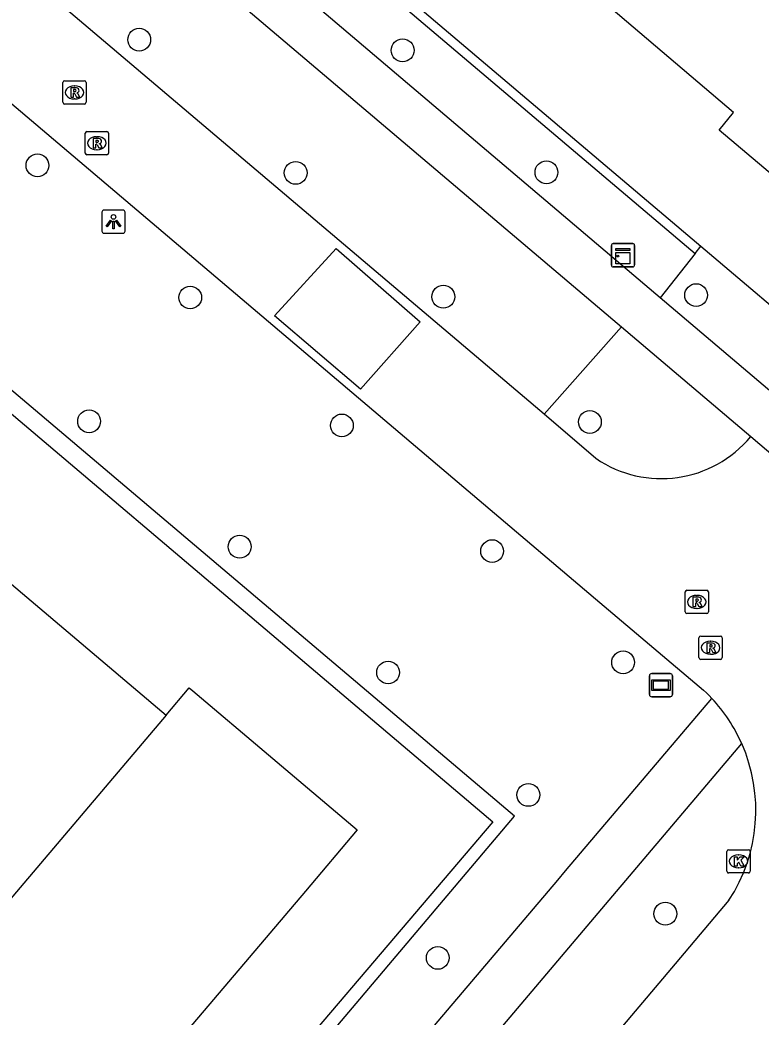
# Model space of a CAD drawing. Extents: x 156414 to 157775, y 382335 to 383765.
# Drawn here: x 157040.27 to 157072.11, y 382610.96 to 382653.8 of the extents above; entities that cross this region are included whole.
import ezdxf

# ---------------------------------------------------------------- set-up
doc = ezdxf.new("R2010")
doc.units = 0
for name, color, linetype in [('IMGEO_Boom', 7, 'Continuous'), ('IMGEO_Haag', 7, 'Continuous'), ('IMGEO_Kast', 7, 'Continuous'), ('IMGEO_Kolk', 7, 'Continuous'), ('IMGEO_Lichtpunt', 7, 'Continuous'), ('IMGEO_Pand', 7, 'Continuous'), ('IMGEO_Rijbaan_lokaal_open', 7, 'Continuous'), ('IMGEO_Rioolput', 7, 'Continuous'), ('IMGEO_Straatnaambord', 7, 'Continuous'), ('IMGEO_Voetpad_open', 7, 'Continuous')]:
    doc.layers.add(name, color=color, linetype=linetype)

msp = doc.modelspace()

# ---------------------------------------------------------------- linework, layer by layer
at = {"layer": 'IMGEO_Boom'}
for centre in [(157045.398, 382652.947), (157056.713, 382652.489), (157041.027, 382647.548), (157052.12, 382647.227), (157062.89, 382647.249), (157047.588, 382641.872), (157058.462, 382641.906), (157069.32, 382641.974), (157043.245, 382636.554), (157054.104, 382636.376), (157064.757, 382636.526), (157049.713, 382631.167), (157060.558, 382630.977), (157066.185, 382626.198), (157056.089, 382625.763), (157062.114, 382620.504), (157067.997, 382615.401), (157058.221, 382613.503)]:
    msp.add_circle(centre, 0.489, dxfattribs=at)
at = {"layer": 'IMGEO_Haag'}
for points in [[(157048.46, 382604.143), (157061.516, 382619.589), (156987.719, 382682.101), (156987.43, 382681.751), (156987.205, 382681.476)], [(156987.205, 382681.476), (157029.826, 382645.416), (157060.586, 382619.348), (157048.196, 382604.798), (157047.972, 382604.539)], [(157032.158, 382675.203), (157069.276, 382643.763)], [(157032.409, 382675.515), (157069.523, 382644.078)], [(157069.276, 382643.763), (157069.523, 382644.078)], [(157069.523, 382644.078), (157074.665, 382639.722)], [(157069.276, 382643.763), (157067.778, 382641.856)], [(157066.118, 382640.609), (157062.793, 382636.854)]]:
    msp.add_lwpolyline(points, dxfattribs=at)
at = {"layer": 'IMGEO_Kast'}
for p, q in [((157065.679, 382643.262), (157065.679, 382644.103)), ((157065.679, 382644.103), (157065.679, 382643.262)), ((157065.754, 382644.187), (157066.595, 382644.187)), ((157066.595, 382644.187), (157065.754, 382644.187)), ((157066.679, 382644.112), (157066.679, 382643.271)), ((157066.679, 382643.271), (157066.679, 382644.112)), ((157066.604, 382643.187), (157065.763, 382643.187)), ((157065.763, 382643.187), (157066.604, 382643.187))]:
    msp.add_line(p, q, dxfattribs=at)
for points in [[(157065.874, 382643.977), (157066.474, 382643.977), (157066.474, 382643.892), (157065.874, 382643.892), (157065.874, 382643.977)], [(157065.874, 382643.802), (157066.474, 382643.802), (157066.474, 382643.313), (157065.874, 382643.313), (157065.874, 382643.802)]]:
    msp.add_lwpolyline(points, dxfattribs=at)
msp.add_circle((157065.958, 382643.651), 0.0377, dxfattribs=at)
for centre, start, end in [((157065.757, 382644.109), 92.4484, 184.2845), ((157065.757, 382644.109), 92.4484, 184.2845), ((157066.601, 382644.109), 2.4484, 94.2845), ((157066.601, 382644.109), 2.4484, 94.2845), ((157065.757, 382643.265), 182.4484, 274.2845), ((157065.757, 382643.265), 182.4484, 274.2845), ((157066.601, 382643.265), 272.4484, 4.2845), ((157066.601, 382643.265), 272.4484, 4.2845)]:
    msp.add_arc(centre, 0.0779, start, end, dxfattribs=at)
at = {"layer": 'IMGEO_Kolk'}
for p, q in [((157070.642, 382617.224), (157070.642, 382618.076)), ((157070.717, 382618.15), (157071.569, 382618.15)), ((157071.13, 382617.93), (157071.155, 382617.93)), ((157071.643, 382618.076), (157071.643, 382617.224)), ((157071.153, 382617.37), (157071.128, 382617.37)), ((157071.569, 382617.15), (157070.717, 382617.15))]:
    msp.add_line(p, q, dxfattribs=at)
for points in [[(157070.642, 382617.224), (157070.642, 382618.076)], [(157070.717, 382618.15), (157071.569, 382618.15)], [(157070.963, 382617.85), (157071.086, 382617.85), (157071.086, 382617.699), (157071.216, 382617.85), (157071.38, 382617.85), (157071.234, 382617.699), (157071.387, 382617.45), (157071.235, 382617.45), (157071.15, 382617.614), (157071.086, 382617.547), (157071.086, 382617.45), (157070.963, 382617.45), (157070.963, 382617.85)], [(157071.643, 382618.076), (157071.643, 382617.224)], [(157071.569, 382617.15), (157070.717, 382617.15)]]:
    msp.add_lwpolyline(points, dxfattribs=at)
for centre, start, end in [((157070.719, 382618.074), 91.552, 178.448), ((157070.719, 382618.074), 91.552, 178.448), ((157071.567, 382618.074), 1.552, 88.448), ((157071.567, 382618.074), 1.552, 88.448), ((157070.719, 382617.226), 181.552, 268.448), ((157070.719, 382617.226), 181.552, 268.448), ((157071.567, 382617.226), 271.552, 358.448), ((157071.567, 382617.226), 271.552, 358.448)]:
    msp.add_arc(centre, 0.0765, start, end, dxfattribs=at)
for centre, major_axis, ratio, start_param, end_param in [((157071.129, 382617.65), (-0.387, 0.002), 0.722429, 4.712389, 7.853982), ((157071.154, 382617.65), (-0.39, 0.002), 0.717154, 1.570796, 4.712389)]:
    msp.add_ellipse(centre, major_axis=major_axis, ratio=ratio, start_param=start_param, end_param=end_param, dxfattribs=at)
at = {"layer": 'IMGEO_Lichtpunt'}
for p, q in [((157044.696, 382645.63), (157043.888, 382645.63)), ((157044.696, 382645.63), (157043.888, 382645.63)), ((157043.794, 382645.535), (157043.794, 382644.728)), ((157043.794, 382645.535), (157043.794, 382644.728)), ((157044.79, 382644.728), (157044.79, 382645.535)), ((157044.79, 382644.728), (157044.79, 382645.535)), ((157043.888, 382644.634), (157044.696, 382644.634)), ((157043.888, 382644.634), (157044.696, 382644.634))]:
    msp.add_line(p, q, dxfattribs=at)
for points in [[(157044.168, 382645.199), (157044.207, 382645.171), (157044.019, 382644.909), (157043.981, 382644.936), (157044.168, 382645.199)], [(157044.27, 382645.151), (157044.317, 382645.151), (157044.317, 382644.829), (157044.27, 382644.829), (157044.27, 382645.151)], [(157044.38, 382645.171), (157044.418, 382645.198), (157044.605, 382644.936), (157044.566, 382644.908), (157044.38, 382645.171)]]:
    msp.add_lwpolyline(points, dxfattribs=at)
msp.add_circle((157044.293, 382645.333), 0.0994, dxfattribs=at)
for centre, start, end in [((157043.888, 382645.535), 90, 180), ((157043.888, 382645.535), 90, 180), ((157044.696, 382645.535), 0, 90), ((157044.696, 382645.535), 0, 90), ((157043.888, 382644.728), 180, 270), ((157043.888, 382644.728), 180, 270), ((157044.696, 382644.728), 270, 0), ((157044.696, 382644.728), 270, 360)]:
    msp.add_arc(centre, 0.0946, start, end, dxfattribs=at)
at = {"layer": 'IMGEO_Pand'}
for points in [[(157078.125, 382654.361), (157077.888, 382654.049), (157081.687, 382650.856), (157076.065, 382644.201), (157070.314, 382649.055), (157070.928, 382649.821), (157065.364, 382654.546), (157067.587, 382657.281), (157062.243, 382661.812), (157065.234, 382665.289)], [(157037.683, 382631.447), (157038.73, 382630.561), (157039.542, 382629.871), (157046.553, 382623.934)], [(157046.553, 382623.934), (157047.549, 382625.107), (157047.699, 382624.977), (157050.957, 382622.22), (157054.766, 382618.997), (157052.541, 382616.375), (157039.552, 382601.073), (157032.351, 382607.17), (157035.583, 382610.995)], [(157046.553, 382623.934), (157035.583, 382610.995)]]:
    msp.add_lwpolyline(points, dxfattribs=at)
at = {"layer": 'IMGEO_Rijbaan_lokaal_open'}
for points in [[(156986.935, 382695.142), (157065.187, 382628.768), (157069.641, 382625.008), (157069.763, 382624.892), (157069.882, 382624.773), (157069.998, 382624.651)], [(157062.793, 382636.854), (157025.955, 382668.078)], [(157051.21, 382641.089), (157053.856, 382643.983), (157057.471, 382640.825), (157054.909, 382637.941), (157051.21, 382641.089)], [(157065.019, 382634.963), (157062.793, 382636.854)], [(157071.666, 382635.901), (157075.428, 382632.701)], [(157070.73, 382615.98), (157068.427, 382613.254), (157055.623, 382598.094)]]:
    msp.add_lwpolyline(points, dxfattribs=at)
for centre, radius, start, end in [((157067.83, 382639.061), 4.969, 235.5447, 320.5199), ((157064.856, 382619.861), 7.027, 23.9174, 42.9709), ((157064.838, 382619.849), 7.049, 326.7101, 23.9458)]:
    msp.add_arc(centre, radius, start, end, dxfattribs=at)
at = {"layer": 'IMGEO_Rioolput'}
for p, q in [((157042.118, 382650.257), (157042.118, 382651.109)), ((157042.193, 382651.183), (157043.045, 382651.183)), ((157042.606, 382650.963), (157042.631, 382650.963)), ((157043.119, 382651.109), (157043.119, 382650.257)), ((157042.629, 382650.403), (157042.604, 382650.403)), ((157043.045, 382650.183), (157042.193, 382650.183)), ((157043.079, 382648.075), (157043.079, 382648.927)), ((157043.154, 382649.001), (157044.006, 382649.001)), ((157043.567, 382648.781), (157043.592, 382648.781)), ((157044.08, 382648.927), (157044.08, 382648.075)), ((157043.59, 382648.221), (157043.565, 382648.221)), ((157044.006, 382648.001), (157043.154, 382648.001)), ((157068.849, 382628.369), (157068.849, 382629.221)), ((157068.924, 382629.295), (157069.776, 382629.295)), ((157069.337, 382629.075), (157069.362, 382629.075)), ((157069.85, 382629.221), (157069.85, 382628.369)), ((157069.36, 382628.515), (157069.335, 382628.515)), ((157069.776, 382628.295), (157068.924, 382628.295)), ((157069.442, 382626.402), (157069.442, 382627.254)), ((157069.517, 382627.328), (157070.369, 382627.328)), ((157070.443, 382627.254), (157070.443, 382626.402)), ((157069.93, 382627.108), (157069.955, 382627.108)), ((157069.953, 382626.548), (157069.928, 382626.548)), ((157070.369, 382626.328), (157069.517, 382626.328))]:
    msp.add_line(p, q, dxfattribs=at)
for points in [[(157042.118, 382650.257), (157042.118, 382651.109)], [(157042.193, 382651.183), (157043.045, 382651.183)], [(157042.707, 382650.881), (157042.455, 382650.883), (157042.455, 382650.483)], [(157042.633, 382650.802), (157042.579, 382650.802), (157042.579, 382650.721)], [(157043.119, 382651.109), (157043.119, 382650.257)], [(157042.455, 382650.483), (157042.579, 382650.483), (157042.579, 382650.645), (157042.59, 382650.645)], [(157042.579, 382650.721), (157042.631, 382650.721)], [(157042.637, 382650.616), (157042.708, 382650.483), (157042.848, 382650.483), (157042.783, 382650.609)], [(157043.045, 382650.183), (157042.193, 382650.183)], [(157043.079, 382648.075), (157043.079, 382648.927)], [(157043.154, 382649.001), (157044.006, 382649.001)], [(157043.668, 382648.699), (157043.416, 382648.701), (157043.416, 382648.301)], [(157044.08, 382648.927), (157044.08, 382648.075)], [(157043.416, 382648.301), (157043.54, 382648.301), (157043.54, 382648.463), (157043.551, 382648.463)], [(157043.594, 382648.62), (157043.54, 382648.62), (157043.54, 382648.539)], [(157043.54, 382648.539), (157043.592, 382648.539)], [(157043.598, 382648.434), (157043.669, 382648.301), (157043.809, 382648.301), (157043.744, 382648.427)], [(157044.006, 382648.001), (157043.154, 382648.001)], [(157068.849, 382628.369), (157068.849, 382629.221)], [(157068.924, 382629.295), (157069.776, 382629.295)], [(157069.438, 382628.993), (157069.186, 382628.995), (157069.186, 382628.595)], [(157069.85, 382629.221), (157069.85, 382628.369)], [(157069.186, 382628.595), (157069.31, 382628.595), (157069.31, 382628.757), (157069.321, 382628.757)], [(157069.364, 382628.914), (157069.31, 382628.914), (157069.31, 382628.833)], [(157069.31, 382628.833), (157069.362, 382628.833)], [(157069.368, 382628.728), (157069.439, 382628.595), (157069.579, 382628.595), (157069.514, 382628.721)], [(157069.776, 382628.295), (157068.924, 382628.295)], [(157069.442, 382626.402), (157069.442, 382627.254)], [(157069.517, 382627.328), (157070.369, 382627.328)], [(157070.443, 382627.254), (157070.443, 382626.402)], [(157070.031, 382627.026), (157069.779, 382627.028), (157069.779, 382626.628)], [(157069.779, 382626.628), (157069.903, 382626.628), (157069.903, 382626.79), (157069.914, 382626.79)], [(157069.957, 382626.947), (157069.903, 382626.947), (157069.903, 382626.866)], [(157069.903, 382626.866), (157069.955, 382626.866)], [(157069.961, 382626.761), (157070.032, 382626.628), (157070.172, 382626.628), (157070.107, 382626.754)], [(157070.369, 382626.328), (157069.517, 382626.328)]]:
    msp.add_lwpolyline(points, dxfattribs=at)
for centre, radius, start, end in [((157042.195, 382651.107), 0.0765, 91.552, 178.448), ((157042.195, 382651.107), 0.0765, 91.552, 178.448), ((157042.639, 382650.706), 0.0964, 77.0061, 93.1865), ((157042.653, 382650.763), 0.0378, 276.6634, 79.6772), ((157042.706, 382650.771), 0.109, 350.3612, 89.416), ((157043.043, 382651.107), 0.0765, 1.552, 88.448), ((157043.043, 382651.107), 0.0765, 1.552, 88.448), ((157042.589, 382650.592), 0.0533, 26.0293, 88.6989), ((157042.615, 382650.91), 0.19, 274.7715, 282.9687), ((157042.704, 382650.771), 0.112, 277.5842, 350.9817), ((157042.688, 382650.556), 0.108, 29.5134, 73.7905), ((157042.195, 382650.259), 0.0765, 181.552, 268.448), ((157042.195, 382650.259), 0.0765, 181.552, 268.448), ((157043.043, 382650.259), 0.0765, 271.552, 358.448), ((157043.043, 382650.259), 0.0765, 271.552, 358.448), ((157043.156, 382648.925), 0.0765, 91.552, 178.448), ((157043.156, 382648.925), 0.0765, 91.552, 178.448), ((157043.667, 382648.589), 0.109, 350.3612, 89.416), ((157044.004, 382648.925), 0.0765, 1.552, 88.448), ((157044.004, 382648.925), 0.0765, 1.552, 88.448), ((157043.55, 382648.41), 0.0533, 26.0293, 88.6989), ((157043.576, 382648.728), 0.19, 274.7715, 282.9687), ((157043.6, 382648.524), 0.0964, 77.0061, 93.1865), ((157043.614, 382648.581), 0.0378, 276.6634, 79.6772), ((157043.665, 382648.589), 0.112, 277.5842, 350.9817), ((157043.649, 382648.374), 0.108, 29.5134, 73.7905), ((157043.156, 382648.077), 0.0765, 181.552, 268.448), ((157043.156, 382648.077), 0.0765, 181.552, 268.448), ((157044.004, 382648.077), 0.0765, 271.552, 358.448), ((157044.004, 382648.077), 0.0765, 271.552, 358.448), ((157068.926, 382629.219), 0.0765, 91.552, 178.448), ((157068.926, 382629.219), 0.0765, 91.552, 178.448), ((157069.437, 382628.883), 0.109, 350.3612, 89.416), ((157069.774, 382629.219), 0.0765, 1.552, 88.448), ((157069.774, 382629.219), 0.0765, 1.552, 88.448), ((157069.32, 382628.704), 0.0533, 26.0293, 88.6989), ((157069.346, 382629.022), 0.19, 274.7715, 282.9687), ((157069.37, 382628.818), 0.0964, 77.0061, 93.1865), ((157069.384, 382628.875), 0.0378, 276.6634, 79.6772), ((157069.435, 382628.883), 0.112, 277.5842, 350.9817), ((157069.419, 382628.668), 0.108, 29.5134, 73.7905), ((157068.926, 382628.371), 0.0765, 181.552, 268.448), ((157068.926, 382628.371), 0.0765, 181.552, 268.448), ((157069.774, 382628.371), 0.0765, 271.552, 358.448), ((157069.774, 382628.371), 0.0765, 271.552, 358.448), ((157069.519, 382627.252), 0.0765, 91.552, 178.448), ((157069.519, 382627.252), 0.0765, 91.552, 178.448), ((157070.367, 382627.252), 0.0765, 1.552, 88.448), ((157070.367, 382627.252), 0.0765, 1.552, 88.448), ((157069.913, 382626.737), 0.0533, 26.0293, 88.6989), ((157069.939, 382627.055), 0.19, 274.7715, 282.9687), ((157069.963, 382626.851), 0.0964, 77.0061, 93.1865), ((157069.977, 382626.908), 0.0378, 276.6634, 79.6772), ((157070.03, 382626.916), 0.109, 350.3612, 89.416), ((157070.028, 382626.916), 0.112, 277.5842, 350.9817), ((157070.012, 382626.701), 0.108, 29.5134, 73.7905), ((157069.519, 382626.404), 0.0765, 181.552, 268.448), ((157069.519, 382626.404), 0.0765, 181.552, 268.448), ((157070.367, 382626.404), 0.0765, 271.552, 358.448), ((157070.367, 382626.404), 0.0765, 271.552, 358.448)]:
    msp.add_arc(centre, radius, start, end, dxfattribs=at)
for centre, major_axis, ratio, start_param, end_param in [((157042.605, 382650.683), (-0.387, 0.002), 0.722429, 4.712389, 7.853982), ((157042.63, 382650.683), (-0.39, 0.002), 0.717154, 1.570796, 4.712389), ((157043.566, 382648.501), (-0.387, 0.002), 0.722429, 4.712389, 7.853982), ((157043.591, 382648.501), (-0.39, 0.002), 0.717154, 1.570796, 4.712389), ((157069.336, 382628.795), (-0.387, 0.002), 0.722429, 4.712389, 7.853982), ((157069.361, 382628.795), (-0.39, 0.002), 0.717154, 1.570796, 4.712389), ((157069.929, 382626.828), (-0.387, 0.002), 0.722429, 4.712389, 7.853982), ((157069.954, 382626.828), (-0.39, 0.002), 0.717154, 1.570796, 4.712389)]:
    msp.add_ellipse(centre, major_axis=major_axis, ratio=ratio, start_param=start_param, end_param=end_param, dxfattribs=at)
at = {"layer": 'IMGEO_Straatnaambord'}
for p, q in [((157067.312, 382624.82), (157067.312, 382625.62)), ((157067.312, 382625.62), (157067.312, 382624.82)), ((157067.412, 382625.72), (157068.202, 382625.72)), ((157068.202, 382625.72), (157067.412, 382625.72)), ((157068.302, 382625.62), (157068.302, 382624.82)), ((157068.302, 382624.82), (157068.302, 382625.62)), ((157068.202, 382624.72), (157067.412, 382624.72)), ((157067.412, 382624.72), (157068.202, 382624.72))]:
    msp.add_line(p, q, dxfattribs=at)
for points in [[(157067.413, 382625.452), (157068.201, 382625.452), (157068.201, 382624.988), (157067.413, 382624.988), (157067.413, 382625.452)], [(157067.478, 382625.387), (157067.478, 382625.053), (157068.136, 382625.053), (157068.136, 382625.387), (157067.478, 382625.387)]]:
    msp.add_lwpolyline(points, dxfattribs=at)
for centre, start, end in [((157067.412, 382625.62), 90, 180), ((157067.412, 382625.62), 90, 180), ((157068.202, 382625.62), 0, 90), ((157068.202, 382625.62), 360, 90), ((157067.412, 382624.82), 180, 270), ((157067.412, 382624.82), 180, 270), ((157068.202, 382624.82), 270, 0), ((157068.202, 382624.82), 270, 0)]:
    msp.add_arc(centre, 0.1, start, end, dxfattribs=at)
at = {"layer": 'IMGEO_Voetpad_open'}
for points in [[(157067.778, 382641.856), (157030.662, 382673.34)], [(157029.146, 382671.937), (157066.118, 382640.609)], [(157072.861, 382637.544), (157067.778, 382641.856)], [(157066.118, 382640.609), (157071.666, 382635.901)], [(157050.846, 382602.075), (157063.375, 382616.844), (157063.715, 382617.245), (157069.998, 382624.651)], [(157052.666, 382600.724), (157065.426, 382615.796), (157071.28, 382622.71)]]:
    msp.add_lwpolyline(points, dxfattribs=at)

doc.saveas('drawing.dxf')
